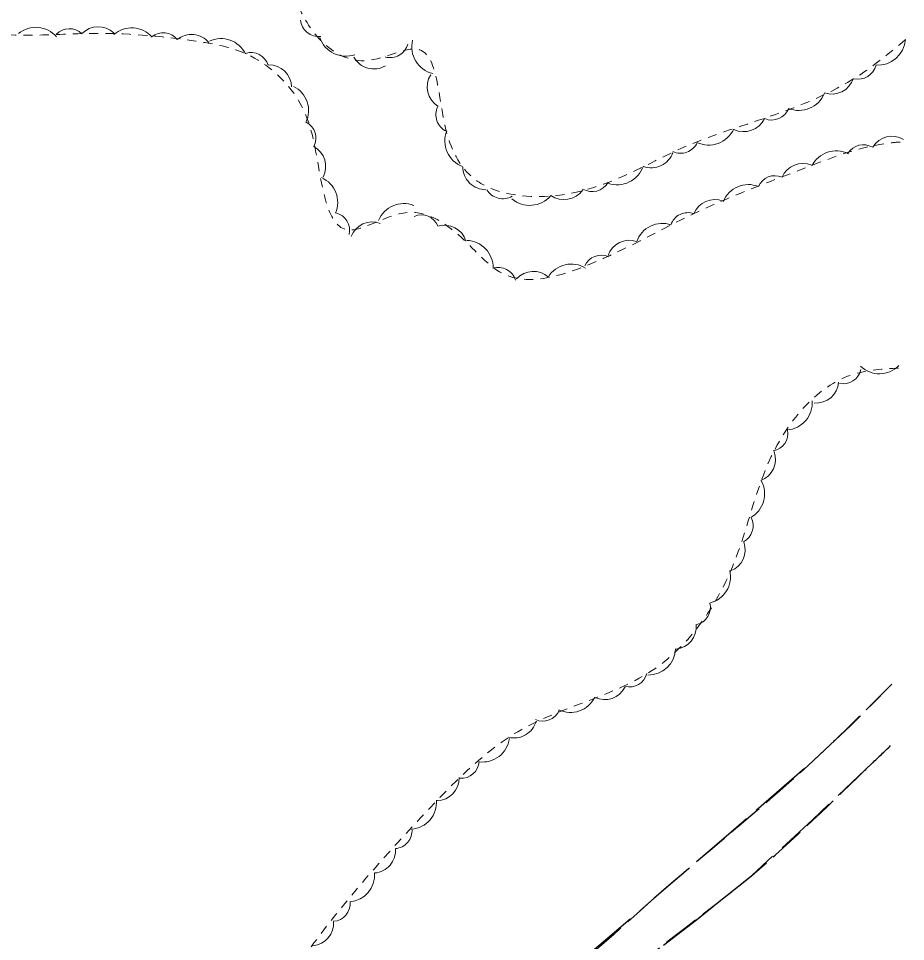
# Model space of a CAD drawing. Extents: x 2362213 to 2366494, y 6968794 to 6978110.
# Drawn here: x 2364762.8 to 2365040.1, y 6973266.2 to 6973554.7 of the extents above; entities that cross this region are included whole.
import ezdxf

# ---------------------------------------------------------------- set-up
doc = ezdxf.new("R2010")
doc.units = 0
doc.header["$LTSCALE"] = 1.9
doc.linetypes.add('LONG_DASHED', pattern=[7.5, 6, -1.5])
doc.linetypes.add('SHORT_DASHED', pattern=[2.7, 1.5, -1.2])
doc.layers.add('29', color=7, linetype='Continuous', lineweight=13)
doc.layers.add('3', color=7, linetype='Continuous', lineweight=25)

msp = doc.modelspace()

# ---------------------------------------------------------------- linework, layer by layer
at = {"layer": '29'}
for centre, radius, start, end in [((2364856.642, 6973554.863), 5.763, 186.20818, 276.20818), ((2364768.206, 6973543.522), 8.454, 39.93527, 129.93527), ((2364778.709, 6973545.909), 5.632, 46.24889, 136.24889), ((2364787.721, 6973545.108), 7.048, 46.24889, 136.24889), ((2364798.176, 6973543.349), 8.454, 41.36056, 131.36056), ((2364807.997, 6973544.631), 5.632, 38.97289, 128.97289), ((2364816.834, 6973542.696), 7.048, 38.97289, 128.97289), ((2364826.139, 6973539.973), 8.454, 25.78211, 115.78211), ((2364865.124, 6973551.585), 8.65, 198.96311, 288.96311), ((2364878.961, 6973548.253), 5.763, 254.21406, 344.21406), ((2364894.367, 6973545.906), 8.65, 166.20369, 256.20369), ((2365031.391, 6973548.779), 8.65, 266.04483, 356.04483), ((2364835.464, 6973538.445), 5.632, 17.859, 107.859), ((2364873.905, 6973546.174), 7.212, 209.59856, 299.59856), ((2364841.11, 6973533.202), 7.048, 1.14045, 91.14045), ((2365025.244, 6973541.514), 5.763, 256.59572, 346.59572), ((2364897.757, 6973533.334), 7.212, 147.95065, 237.95065), ((2365016.98, 6973538.298), 7.212, 251.50335, 341.50335), ((2364845.016, 6973525.909), 8.454, 333.98984, 63.98984), ((2365006.744, 6973534.621), 8.65, 247.67841, 337.67841), ((2364899.028, 6973524.684), 5.763, 154.53542, 244.53542), ((2364998.23, 6973528.752), 5.763, 247.67841, 337.67841), ((2364989.458, 6973526.56), 7.212, 244.81334, 334.81334), ((2364850.097, 6973517.348), 5.632, 331.98516, 61.98516), ((2364904.714, 6973516.494), 8.65, 158.97203, 248.97203), ((2364978.517, 6973523.794), 8.65, 244.91108, 334.91108), ((2365035.857, 6973510.851), 7.048, 59.15818, 149.15818), ((2364969.729, 6973518.343), 5.763, 244.91108, 334.91108), ((2365026.895, 6973509.618), 5.632, 59.15818, 149.15818), ((2364851.769, 6973508.459), 7.048, 331.96324, 61.96324), ((2364960.572, 6973515.291), 7.212, 250.38341, 340.38341), ((2365018.372, 6973504.879), 8.454, 63.42224, 153.42224), ((2365007.957, 6973502.359), 7.048, 66.72314, 156.72314), ((2364908.871, 6973508.406), 7.212, 180.12962, 270.12962), ((2364949.945, 6973511.402), 8.65, 250.82752, 340.82752), ((2364854.131, 6973497.213), 8.454, 336.49831, 66.49831), ((2364942.106, 6973506.368), 5.763, 239.56727, 329.56727), ((2364999.235, 6973499.957), 5.632, 66.72314, 156.72314), ((2364914.162, 6973504.118), 5.763, 210.35142, 300.35142), ((2364933.323, 6973505.308), 7.212, 234.75401, 324.75401), ((2364990.969, 6973494.354), 8.454, 68.00581, 158.00581), ((2364922.573, 6973504.939), 8.65, 229.68624, 319.68624), ((2364980.448, 6973491.067), 7.048, 68.00581, 158.00581), ((2364883.208, 6973488.42), 8.454, 68.00179, 158.00179), ((2364860.66, 6973488.501), 5.632, 346.24906, 76.24906), ((2364888.686, 6973487.684), 5.632, 22.94389, 112.94389), ((2364972.027, 6973488.398), 5.632, 70.80502, 160.80502), ((2364873.403, 6973484.073), 7.048, 69.56941, 159.56941), ((2364895.917, 6973483.048), 7.048, 16.96408, 106.96408), ((2364964.031, 6973482.218), 8.454, 70.80502, 160.80502), ((2364902.682, 6973476.9), 8.454, 358.43836, 88.43836), ((2364953.786, 6973478.359), 7.048, 71.55676, 161.55676), ((2364944.967, 6973475.102), 5.632, 66.44311, 156.44311), ((2364935.619, 6973469.508), 8.454, 58.14823, 148.14823), ((2364912.764, 6973471.279), 5.632, 17.28457, 107.28457), ((2364923.761, 6973468.612), 7.048, 48.41914, 138.41914), ((2365031.911, 6973452.115), 8.454, 225.65159, 315.65159), ((2365020.605, 6973446.161), 5.632, 257.61165, 347.61165), ((2365012.097, 6973441.542), 7.048, 265.50432, 355.50432), ((2365002.465, 6973434.54), 8.454, 274.13424, 4.13424), ((2364997.681, 6973425.061), 5.632, 280.43715, 10.43715), ((2364992.379, 6973416.905), 7.048, 290.10441, 20.10441), ((2364987.575, 6973406.122), 8.454, 298.91373, 28.91373), ((2364986.803, 6973396.157), 5.632, 297.46256, 27.46256), ((2364982.907, 6973388.607), 7.048, 290.64177, 20.64177), ((2364976.908, 6973380.216), 8.454, 283.16593, 13.16593), ((2364973.462, 6973370.715), 5.632, 283.16593, 13.16593), ((2364967.598, 6973364.559), 7.048, 275.98726, 5.98726), ((2364959.699, 6973357.933), 8.454, 268.50864, 358.50864), ((2364953.742, 6973351.378), 5.632, 255.65063, 345.65063), ((2364946.03, 6973348.834), 7.048, 244.30078, 334.30078), ((2364935.319, 6973346.234), 8.454, 244.30078, 334.30078), ((2364926.637, 6973340.694), 5.632, 246.32793, 336.32793), ((2364917.75, 6973336.858), 7.048, 255.40974, 345.40974), ((2364907.847, 6973330.74), 8.454, 262.52141, 352.52141), ((2364901.134, 6973322.82), 5.632, 266.30935, 356.30935), ((2364893.472, 6973317.259), 7.048, 271.37899, 1.37899), ((2364885.002, 6973309.717), 8.454, 274.58552, 4.58552), ((2364880.177, 6973300.837), 5.632, 274.58552, 4.58552), ((2364873.588, 6973294.637), 7.048, 274.58552, 4.58552), ((2364865.648, 6973286.986), 8.454, 274.62144, 4.62144), ((2364860.829, 6973278.103), 5.632, 274.62144, 4.62144), ((2364854.244, 6973271.899), 7.048, 274.62144, 4.62144)]:
    msp.add_arc(centre, radius, start, end, dxfattribs=at)
at = {"layer": '29', "linetype": 'SHORT_DASHED'}
for points in [[(2365040.072, 6973548.127), (2365025.189, 6973536.715), (2364997.678, 6973524.122), (2364969.844, 6973514.067), (2364951.386, 6973505.22), (2364927.253, 6973499.11), (2364906.207, 6973503.89), (2364896.394, 6973519.967), (2364887.613, 6973545.105), (2364871.556, 6973541.553), (2364850.937, 6973557.256), (2364845.058, 6973583.272), (2364838.324, 6973615.209), (2364854.22, 6973631.382), (2364874.719, 6973630.637), (2364901.023, 6973623.986), (2364919.143, 6973636.729), (2364901.104, 6973650.149), (2364885.231, 6973646.187), (2364872.717, 6973654.949), (2364872.792, 6973688.07), (2364885.376, 6973711.801), (2364891, 6973720.846)], [(2365037.9, 6973445.442), (2365023.867, 6973443.538), (2364999.858, 6973421.228), (2364985.979, 6973383.353), (2364961.682, 6973351.471), (2364919.882, 6973332.353), (2364891.333, 6973307.82), (2364852.932, 6973262.692), (2364825.656, 6973230.551), (2364794.303, 6973213.861), (2364759.119, 6973183.714), (2364726.228, 6973163.641), (2364691.145, 6973149.085), (2364672.071, 6973167.265), (2364648.319, 6973219.931), (2364641.358, 6973236.796), (2364636.841, 6973275.345), (2364632.955, 6973317.91), (2364633.839, 6973353.19), (2364642.437, 6973385.983), (2364662.883, 6973404.408), (2364697.318, 6973388.316), (2364703.318, 6973386.163), (2364702.987, 6973394.75), (2364679.658, 6973414.499), (2364653.986, 6973435.595), (2364631.869, 6973467.706), (2364629.652, 6973504.117), (2364635.711, 6973530.496), (2364651.373, 6973540.755), (2364660.079, 6973545.508), (2364682.24, 6973549.68), (2364708.599, 6973552.041), (2364711.122, 6973554.875), (2364716.112, 6973558.002), (2364707.645, 6973571.412), (2364721.228, 6973584.753), (2364740.489, 6973576.385), (2364750.789, 6973581.634), (2364740.985, 6973597.751), (2364740.587, 6973615.388), (2364760.636, 6973614.609), (2364784.012, 6973604.631), (2364796.396, 6973587.489), (2364771.96, 6973567.955), (2364755.353, 6973559.226), (2364752.077, 6973553.565), (2364768.906, 6973549.535), (2364787.761, 6973550.074), (2364820.279, 6973547.324), (2364834.075, 6973543.615), (2364850.314, 6973529.109), (2364856.022, 6973511.533), (2364865.139, 6973488.768), (2364883.65, 6973494.005), (2364902.284, 6973485.282), (2364914.875, 6973474.651), (2364943.698, 6973478.866), (2364973.379, 6973493.459), (2365009.261, 6973508.222), (2365035.34, 6973515.84), (2365039.397, 6973516.189)]]:
    msp.add_spline(points, degree=3, dxfattribs=at)
at = {"layer": '3'}
for p, q in [((2365035.821, 6973346.657), (2365028.788, 6973339.549)), ((2365008.511, 6973320.246), (2364993.395, 6973307.151))]:
    msp.add_line(p, q, dxfattribs=at)
for points in [[(2365025.974, 6973336.702), (2365022.963, 6973333.664), (2365011.476, 6973322.934)], [(2365019.031, 6973311.845), (2365029.676, 6973321.948), (2365032.55, 6973324.685), (2365033.531, 6973325.624)], [(2365001.455, 6973295.507), (2365010.994, 6973304.229), (2365016.127, 6973309.098)], [(2364990.37, 6973304.533), (2364985.609, 6973300.407), (2364975.223, 6973291.467)], [(2364983.294, 6973279.844), (2364991.978, 6973286.847), (2364998.501, 6973292.808)], [(2364972.188, 6973288.858), (2364961.545, 6973279.697), (2364957.031, 6973275.814)], [(2364964.415, 6973265.023), (2364974.759, 6973272.971), (2364980.177, 6973277.334)], [(2364953.995, 6973273.204), (2364944.246, 6973264.821), (2364938.799, 6973260.199)]]:
    msp.add_lwpolyline(points, dxfattribs=at)
at = {"layer": '3', "linetype": 'LONG_DASHED'}
for points in [[(2364586.418, 6973732.225), (2364587.303, 6973681.251), (2364585.662, 6973600.522), (2364582.985, 6973495.062), (2364577.659, 6973423.248), (2364568.544, 6973352.398), (2364564.637, 6973277.537), (2364558.912, 6973186.489), (2364556.952, 6973116.226), (2364559.351, 6973045.936), (2364565.972, 6973011.287), (2364580.244, 6972998.572), (2364598.847, 6972995.149), (2364623.128, 6973000.381), (2364639.74, 6973009.769), (2364657.902, 6973019.033), (2364663.899, 6973045.691), (2364668.807, 6973072.129), (2364690.41, 6973094.006), (2364708.084, 6973111.485), (2364745.541, 6973141.434), (2364788.32, 6973159.721), (2364851.601, 6973188.196), (2364885.129, 6973205.245), (2364915.068, 6973224.471), (2364957.226, 6973259.495), (2364991.978, 6973286.847), (2365029.676, 6973321.948), (2365035.414, 6973327.423)], [(2365035.821, 6973346.657), (2365009.612, 6973321.197), (2364961.545, 6973279.697), (2364926.846, 6973250.044), (2364891.08, 6973227.243), (2364849.608, 6973205.197), (2364809.946, 6973184.348), (2364769.512, 6973163.503), (2364740.204, 6973148.522), (2364708.509, 6973131.97), (2364679.625, 6973111.234), (2364659.133, 6973099.798), (2364638.529, 6973090.722), (2364633.002, 6973061.988), (2364632.179, 6973043.439), (2364631.535, 6973024.962), (2364628.009, 6973014.918), (2364611.461, 6973008.45), (2364595.457, 6973014.018), (2364585.424, 6973021.643), (2364575.434, 6973049.999), (2364575.353, 6973067.879), (2364576.383, 6973108.941), (2364575.253, 6973166.653), (2364576.666, 6973250.3), (2364579.404, 6973334.51), (2364592.381, 6973455.7), (2364598.173, 6973557.429), (2364599.069, 6973657.462), (2364599.948, 6973705.963), (2364599.449, 6973730.979)]]:
    msp.add_spline(points, degree=3, dxfattribs=at)

doc.saveas('drawing.dxf')
